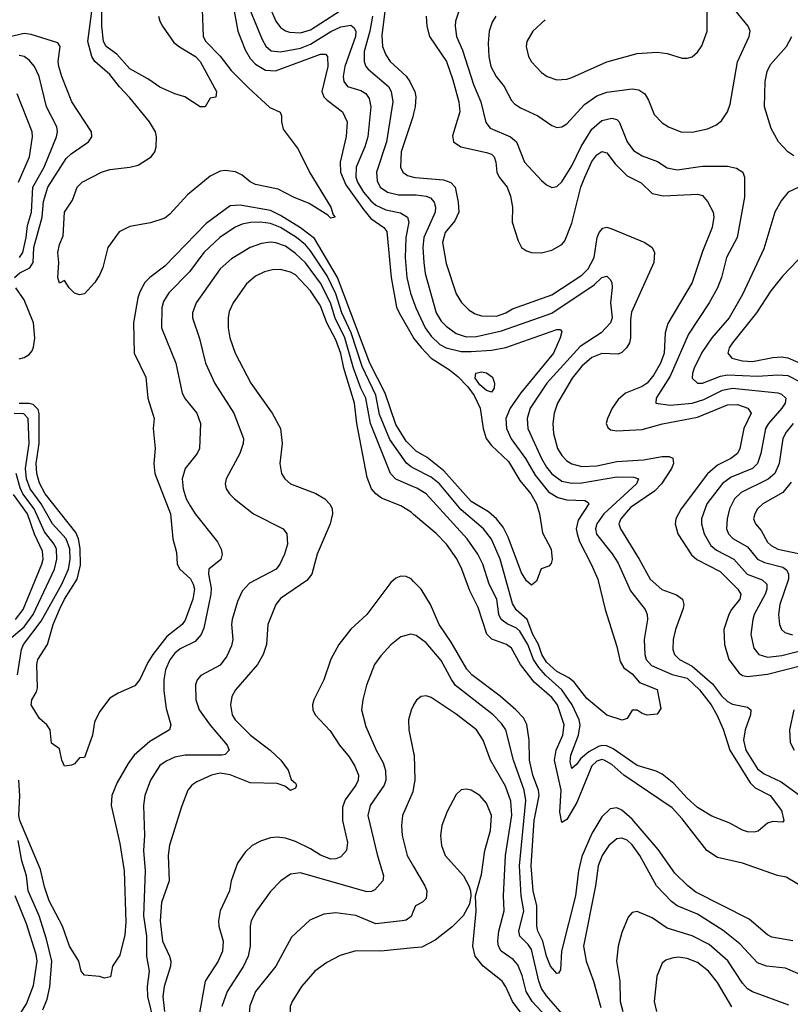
# Model space of a CAD drawing. Header units: inches. Extents: x 1308407 to 1441228, y 959628 to 1036311.
# Tile 296 of 656: x 1348432 to 1351500, y 1005939 to 1009856. Entities that reach past the tile are written whole.
import ezdxf

# ---------------------------------------------------------------- set-up
doc = ezdxf.new("R2010")
doc.units = ezdxf.units.IN
doc.header["$MEASUREMENT"] = 0
doc.layers.add('B3040', color=7, linetype='Continuous')
doc.layers.add('B3050', color=7, linetype='Continuous')

msp = doc.modelspace()

# ---------------------------------------------------------------- linework, layer by layer
at = {"layer": 'B3040', "color": 5}
for points, elevation in [([(1349155.8, 1009970), (1349162.7, 1009790), (1349173.4, 1009770), (1349230, 1009710.8), (1349274.2, 1009654.2), (1349343.5, 1009583.5), (1349427.3, 1009507.3), (1349468.2, 1009488.2), (1349474.2, 1009474.2), (1349474, 1009450), (1349480.6, 1009420.6), (1349540.9, 1009340.9), (1349587.5, 1009247.5), (1349670.1, 1009110), (1349679.5, 1009079.5), (1349687.3, 1009070), (1349670, 1009066.1), (1349658.5, 1009078.5), (1349584.5, 1009124.5), (1349521.8, 1009150), (1349461.3, 1009181.3), (1349370, 1009201), (1349350, 1009211.1), (1349317.6, 1009237.6), (1349290.4, 1009250.4), (1349250, 1009256.2), (1349230, 1009253), (1349190, 1009233.2), (1349100, 1009160), (1349030, 1009082.7), (1349010, 1009066.7), (1348952.6, 1009047.4), (1348870, 1009032.9), (1348828.3, 1009011.7), (1348782.7, 1008950), (1348762.7, 1008870), (1348750, 1008839.7), (1348730, 1008809.6), (1348690, 1008766), (1348670, 1008762), (1348650, 1008768), (1348628.9, 1008788.9), (1348610, 1008818), (1348590, 1008808), (1348583.6, 1008830), (1348587.2, 1008890), (1348583.9, 1008930), (1348590, 1008962), (1348604.4, 1008995.6), (1348610, 1009090.2), (1348641.3, 1009138.7), (1348660.2, 1009190), (1348680.8, 1009210), (1348757.8, 1009250), (1348790, 1009260.8), (1348870, 1009269), (1348903.1, 1009276.9), (1348955.4, 1009310), (1348969.2, 1009330), (1348975.7, 1009350), (1348976.6, 1009390), (1348972.1, 1009410), (1348948.8, 1009450), (1348870, 1009545.3), (1348828.6, 1009588.6), (1348790, 1009638.3), (1348730.8, 1009690), (1348718.6, 1009710), (1348703.1, 1009770), (1348722.2, 1009910)], 2680), ([(1348984.7, 1009870), (1348989.1, 1009850), (1349000.2, 1009830), (1349046, 1009766), (1349067.7, 1009747.7), (1349131.5, 1009710), (1349150.7, 1009690), (1349215.8, 1009570), (1349212.4, 1009547.6), (1349190, 1009544), (1349170, 1009509), (1349150.9, 1009509.1), (1349089.4, 1009549.4), (1349050, 1009561.2), (1348990, 1009587.3), (1348941.4, 1009621.4), (1348870, 1009660.6), (1348818.6, 1009718.6), (1348775.8, 1009750), (1348765.4, 1009770), (1348758.2, 1009830), (1348757.3, 1009977.3)], 2660), ([(1349305.1, 1010000), (1349397.1, 1009777.1), (1349411.5, 1009751.5), (1349433, 1009733), (1349470, 1009728.3), (1349550, 1009743.1), (1349590, 1009758.7), (1349670, 1009809.4), (1349710, 1009828.3), (1349750, 1009834.6), (1349763.4, 1009823.4), (1349769.6, 1009809.6), (1349769.1, 1009789.1), (1349726.5, 1009670), (1349719.2, 1009630), (1349722, 1009610), (1349736.9, 1009590), (1349790, 1009574), (1349810, 1009562.5), (1349823.3, 1009543.3), (1349829.6, 1009510), (1349817.3, 1009390), (1349805.7, 1009350), (1349772, 1009270), (1349769.7, 1009230), (1349776.7, 1009210), (1349800.9, 1009170), (1349830, 1009134.9), (1349850, 1009118.2), (1349890, 1009099.7), (1349947.8, 1009087.8), (1349975.6, 1009070), (1349981.8, 1009050), (1349969.7, 1008990), (1349966.3, 1008910), (1349973.6, 1008830), (1349987.9, 1008767.9), (1350000, 1008734.6)], 2740), ([(1349903.3, 1010000), (1349904.7, 1009990), (1349888.8, 1009911.2), (1349873.1, 1009793.1), (1349876.6, 1009750), (1349890, 1009716.5), (1349906.8, 1009690), (1349970, 1009631.9), (1349985.5, 1009610), (1350000, 1009579.4)], 2780), ([(1349409.6, 1009950), (1349451.2, 1009850), (1349470, 1009825.1), (1349490, 1009811.3), (1349506.3, 1009806.3), (1349550, 1009804.4), (1349590, 1009816.3), (1349750, 1009919.1)], 2760), ([(1349285.4, 1009890), (1349299.9, 1009810), (1349330, 1009736.3), (1349350, 1009702), (1349370, 1009679.5), (1349410, 1009655.9), (1349450, 1009652.5), (1349630, 1009719.1), (1349650, 1009718.5), (1349657.3, 1009710), (1349658.2, 1009670), (1349635.1, 1009570), (1349643.3, 1009550), (1349655.9, 1009535.9), (1349716.8, 1009490), (1349735.1, 1009450), (1349731.1, 1009391.1), (1349707.9, 1009290), (1349708.6, 1009250), (1349730, 1009199.2), (1349801.1, 1009101.1), (1349830, 1009065.8), (1349882.2, 1009030), (1349893.9, 1009013.9), (1349910.3, 1008830), (1349932.7, 1008712.7), (1349942.1, 1008690), (1349999.7, 1008590), (1350000, 1008589.6)], 2720), ([(1349836.9, 1009870), (1349825.8, 1009810), (1349803.7, 1009730), (1349803, 1009690), (1349810.1, 1009670.1), (1349819.6, 1009659.6), (1349900.6, 1009590), (1349911.4, 1009570), (1349917.6, 1009530), (1349891.9, 1009370), (1349852, 1009250), (1349854.6, 1009214.6), (1349867.3, 1009190), (1349896.9, 1009170), (1349940, 1009160), (1350000, 1009159.6)], 2760), ([(1348411.5, 1008830), (1348431.6, 1008848.4), (1348471.7, 1008868.3), (1348485, 1008890), (1348487.9, 1008950), (1348521.1, 1009070), (1348526.9, 1009133.1), (1348544.1, 1009190), (1348616.5, 1009303.5), (1348637.2, 1009322.8), (1348706, 1009370), (1348718.3, 1009390), (1348717.7, 1009410), (1348638.7, 1009530), (1348600.1, 1009630), (1348587.3, 1009670), (1348585.3, 1009690), (1348593, 1009750), (1348584, 1009764), (1348477.5, 1009797.5), (1348450, 1009801.7), (1348370, 1009783.1)], 2720), ([(1348431.5, 1008910), (1348443.7, 1008930), (1348457.1, 1008990), (1348462.2, 1009037.8), (1348479.2, 1009090), (1348483.5, 1009190), (1348528.8, 1009270), (1348578.2, 1009390), (1348582.2, 1009410), (1348579.6, 1009430), (1348538.7, 1009510), (1348508.8, 1009630), (1348490.3, 1009670.3), (1348470, 1009695.9), (1348450, 1009709.9), (1348430, 1009713.4)], 2740), ([(1348426.6, 1009210), (1348471, 1009310), (1348483, 1009390), (1348481.7, 1009410), (1348421.7, 1009561.7)], 2760), ([(1350000, 1009483), (1349997.1, 1009470), (1349951.1, 1009331.1), (1349948.5, 1009270), (1349957.6, 1009250), (1349976.1, 1009236.1), (1350000, 1009230.2)], 2780), ([(1350000, 1008149.6), (1349970, 1008179.7), (1349930, 1008245.5), (1349886.9, 1008370), (1349826, 1008490), (1349697.8, 1008830), (1349605.2, 1008985.2), (1349550, 1009028.7), (1349470, 1009077.8), (1349430, 1009096.5), (1349310, 1009118.8), (1349270, 1009115.4), (1349174.3, 1009045.7), (1349010, 1008875.8), (1348950, 1008830.9), (1348930.6, 1008810), (1348910, 1008773.6), (1348902.3, 1008750), (1348884.8, 1008650), (1348887.6, 1008530), (1348933.6, 1008433.6), (1348942.1, 1008350), (1348966.8, 1008270), (1348963.4, 1008230), (1348971.5, 1008150), (1348966, 1008090), (1348969.6, 1008050), (1349031.8, 1007890), (1349041.5, 1007790), (1349056.1, 1007736.1), (1349058.7, 1007690), (1349069.5, 1007669.5), (1349111.4, 1007631.4), (1349122.6, 1007610), (1349127.2, 1007590), (1349120.7, 1007550), (1349090, 1007466.8), (1349078, 1007450), (1349017.4, 1007402.6), (1348961.2, 1007330), (1348941.3, 1007298.7), (1348910, 1007231.5), (1348890, 1007205.1), (1348823.4, 1007176.6), (1348790, 1007156.2), (1348750, 1007102.9), (1348730, 1007061.2), (1348721.8, 1007010), (1348690, 1006921.2), (1348670, 1006919.3), (1348650, 1006896), (1348638, 1006890), (1348610, 1006886), (1348599.7, 1006910), (1348590, 1006955.3), (1348558, 1006978), (1348552.7, 1007030), (1348539.3, 1007050), (1348510, 1007075.1), (1348478, 1007130), (1348479.8, 1007150), (1348498.5, 1007181.5), (1348502.5, 1007197.5), (1348500.3, 1007290), (1348504, 1007310), (1348542.7, 1007370), (1348565.6, 1007450), (1348590.8, 1007510), (1348610.7, 1007550), (1348661.1, 1007630), (1348674, 1007686), (1348671.8, 1007751.8), (1348665.9, 1007790), (1348655.8, 1007815.8), (1348533.2, 1007970), (1348510, 1008011.8), (1348500.4, 1008050), (1348497.3, 1008090), (1348509.4, 1008170), (1348509.4, 1008289.4), (1348505.3, 1008305.3), (1348485.2, 1008325.2), (1348469.4, 1008329.4), (1348430, 1008329.1)], 2720), ([(1350000, 1008072.2), (1349990, 1008077.4), (1349971.6, 1008091.6), (1349905.3, 1008185.3), (1349865, 1008285), (1349850, 1008362.7), (1349796, 1008476), (1349752, 1008610), (1349714.6, 1008690), (1349690, 1008765.3), (1349656.6, 1008836.6), (1349590, 1008937), (1349570, 1008960.6), (1349534.1, 1008990), (1349470, 1009029.4), (1349430, 1009045.5), (1349390, 1009051.2), (1349350.4, 1009049.6), (1349317.4, 1009042.6), (1349290, 1009030.9), (1349228.8, 1008990), (1349164.3, 1008930), (1349107.6, 1008852.4), (1349025.5, 1008770), (1349004.6, 1008735.4), (1348997.6, 1008710), (1348996.2, 1008630), (1349053.4, 1008490), (1349078.2, 1008370), (1349090, 1008347.8), (1349137.5, 1008290), (1349152, 1008250), (1349147.3, 1008150), (1349138.8, 1008130), (1349090.1, 1008069.9), (1349078.7, 1008030), (1349082.1, 1007990), (1349095, 1007950), (1349110, 1007922), (1349130.2, 1007890), (1349219.1, 1007779.1), (1349233.6, 1007750), (1349237.6, 1007730), (1349232.1, 1007707.9), (1349184.8, 1007670), (1349183.1, 1007650), (1349194.3, 1007594.3), (1349192.7, 1007570), (1349164.3, 1007435.7), (1349154.3, 1007410), (1349130, 1007381.8), (1349070, 1007353), (1349050, 1007336.2), (1349030, 1007309.8), (1349011.8, 1007270), (1349005.6, 1007230), (1349005.5, 1007185.5), (1349015, 1007115), (1349033.2, 1007050), (1349028.8, 1007030), (1348950, 1006984), (1348887.2, 1006930), (1348863, 1006897), (1348819.5, 1006820.5), (1348798.5, 1006770), (1348795.8, 1006730), (1348830, 1006578), (1348847.2, 1006470), (1348854.4, 1006265.6), (1348850, 1006215.3), (1348830, 1006134), (1348800.7, 1006090), (1348792.8, 1006047.2), (1348770, 1006042.9), (1348750, 1006049.6), (1348690, 1006055.1), (1348677, 1006070), (1348667.8, 1006110), (1348630, 1006169.6), (1348602.3, 1006250), (1348549.2, 1006350), (1348530, 1006406.6), (1348514.3, 1006474.3), (1348431.6, 1006670), (1348427.8, 1006690), (1348431.8, 1006768.2), (1348428.1, 1006830)], 2740), ([(1350000, 1007997.9), (1349930, 1008028.6), (1349907.7, 1008050), (1349829, 1008249), (1349810.4, 1008350), (1349789.7, 1008390), (1349761.4, 1008470), (1349726.1, 1008590), (1349688.2, 1008668.2), (1349668.7, 1008730), (1349630, 1008807.4), (1349570, 1008888.4), (1349530, 1008926.4), (1349490, 1008954.5), (1349451.4, 1008968.6), (1349430, 1008970.8), (1349394.6, 1008965.4), (1349350, 1008949.3), (1349275.7, 1008904.3), (1349230, 1008864.6), (1349133.9, 1008730), (1349119.1, 1008690), (1349120.1, 1008670), (1349147.8, 1008587.8), (1349170.9, 1008490), (1349209.2, 1008409.2), (1349284.4, 1008290), (1349322.2, 1008190), (1349321.4, 1008170), (1349308.6, 1008130), (1349253.6, 1008030), (1349250.2, 1008010), (1349254, 1007990), (1349266.7, 1007970), (1349287.6, 1007950), (1349362.3, 1007890), (1349481.3, 1007830), (1349494.9, 1007810), (1349498.4, 1007770), (1349486.7, 1007730), (1349467.8, 1007690), (1349452.8, 1007670), (1349346.4, 1007613.6), (1349317.4, 1007582.6), (1349298.3, 1007541.7), (1349278.3, 1007470), (1349275.5, 1007450), (1349280.1, 1007390), (1349274.6, 1007365.4), (1349256.3, 1007323.7), (1349230, 1007287.3), (1349153.4, 1007246.6), (1349138, 1007230), (1349131.1, 1007210), (1349133.5, 1007150), (1349146.1, 1007110), (1349189.8, 1007049.8), (1349258.2, 1006970), (1349266, 1006950), (1349250, 1006932.8), (1349238, 1006930), (1349090, 1006929.5), (1349050, 1006921.4), (1349014.3, 1006905.7), (1348990, 1006888.9), (1348952.5, 1006830), (1348930.1, 1006770), (1348925, 1006730), (1348928.9, 1006610), (1348924.7, 1006550), (1348931, 1006470), (1348925, 1006290), (1348937.1, 1006210), (1348937.1, 1006130), (1348947.6, 1006070), (1348939.6, 1006010), (1348940.6, 1005970), (1348965.9, 1005865.9)], 2760), ([(1350000, 1007888.1), (1349990, 1007896.5), (1349950, 1007921.8), (1349872.9, 1007952.9), (1349849.5, 1007969.5), (1349832.9, 1007990), (1349815.3, 1008035.3), (1349773.9, 1008250), (1349764.8, 1008330), (1349722.2, 1008470), (1349710, 1008527.5), (1349690, 1008581.8), (1349654.4, 1008650), (1349630, 1008717.1), (1349590, 1008777.3), (1349530, 1008840.6), (1349510, 1008852.1), (1349470, 1008861.7), (1349438.7, 1008861.3), (1349406.5, 1008853.5), (1349370, 1008835.7), (1349334.5, 1008805.5), (1349281.5, 1008730), (1349265.2, 1008694.8), (1349261.3, 1008670), (1349261.4, 1008630), (1349268.3, 1008590), (1349290, 1008528.8), (1349351.7, 1008410), (1349437.1, 1008290), (1349470.2, 1008230), (1349476.8, 1008170), (1349467.2, 1008090), (1349474.6, 1008050), (1349487.2, 1008030), (1349509.5, 1008009.5), (1349611.4, 1007971.4), (1349647.2, 1007950), (1349667.8, 1007927.8), (1349675.8, 1007910), (1349677.8, 1007890), (1349668.6, 1007850), (1349615.8, 1007730), (1349595.5, 1007650), (1349575.5, 1007624.5), (1349470, 1007553.3), (1349451.1, 1007530), (1349420.2, 1007450), (1349414.2, 1007370), (1349401.5, 1007330), (1349378.3, 1007290), (1349290.6, 1007189.4), (1349277, 1007163), (1349270.8, 1007130), (1349278.1, 1007090), (1349290.1, 1007070), (1349350.8, 1007010), (1349428.8, 1006950), (1349470.9, 1006910), (1349501.2, 1006870), (1349512.4, 1006832.4), (1349530, 1006818.8), (1349534, 1006810), (1349530, 1006799), (1349510, 1006788.7), (1349487, 1006807), (1349456.8, 1006816.8), (1349350, 1006820.4), (1349270, 1006851.2), (1349230, 1006857.8), (1349195.6, 1006850), (1349136.5, 1006823.5), (1349116.5, 1006810), (1349101.8, 1006790), (1349075.4, 1006724.6), (1349027.8, 1006572.2), (1349022.5, 1006530), (1349026.4, 1006430), (1348996.9, 1006343.1), (1348991.4, 1006270), (1349000.1, 1006190), (1349028.5, 1006130), (1349033.4, 1006110), (1349031.7, 1006090), (1349007, 1006010), (1349001.9, 1005970), (1349008.1, 1005910)], 2780), ([(1348430, 1008507.4), (1348450, 1008512.4), (1348470, 1008524.6), (1348480.7, 1008539.3), (1348487, 1008553), (1348491.5, 1008588.5), (1348487.2, 1008650), (1348450, 1008742), (1348415.7, 1008790)], 2720), ([(1348423.5, 1007250), (1348438.7, 1007350), (1348446.4, 1007370), (1348517.1, 1007462.9), (1348600.1, 1007610), (1348625.4, 1007670), (1348632, 1007708), (1348630.9, 1007750.9), (1348617.1, 1007790), (1348561.7, 1007850), (1348517.7, 1007930), (1348473.5, 1007990), (1348458.1, 1008030), (1348454.2, 1008070), (1348469.7, 1008170), (1348465.3, 1008270), (1348448.4, 1008288.4), (1348410, 1008289)], 2740), ([(1348389.3, 1007390), (1348450, 1007440.9), (1348485.8, 1007490), (1348569.9, 1007670), (1348580.2, 1007710), (1348578.2, 1007750), (1348568.7, 1007770), (1348530, 1007818.1), (1348489.1, 1007910), (1348443.9, 1007970), (1348432.9, 1007992.9), (1348417.5, 1008050)], 2760), ([(1348415.6, 1007470), (1348445.9, 1007510), (1348519.5, 1007690), (1348524.9, 1007710), (1348522.1, 1007742.1), (1348490, 1007808.9), (1348463.2, 1007890), (1348407.1, 1007967.1)], 2780), ([(1350000, 1007621.5), (1349990, 1007631.7), (1349970, 1007640.3), (1349950, 1007642.2), (1349930, 1007634), (1349910, 1007616.3), (1349814, 1007490), (1349750, 1007430.8), (1349702.6, 1007370), (1349670, 1007311.8), (1349643.2, 1007230), (1349602.9, 1007150), (1349597.8, 1007130), (1349599.2, 1007110), (1349608.1, 1007090), (1349667.3, 1007027.3), (1349704.6, 1006970), (1349743.1, 1006923.1), (1349766.5, 1006886.5), (1349781.2, 1006850), (1349779.8, 1006830), (1349770.1, 1006810), (1349727.6, 1006752.4), (1349717.2, 1006722.8), (1349717.6, 1006670), (1349737.3, 1006582.7), (1349733.4, 1006550), (1349710, 1006525.6), (1349690, 1006517.7), (1349670, 1006516.5), (1349630, 1006531.7), (1349590, 1006557.3), (1349530, 1006586.4), (1349490, 1006600.2), (1349456.5, 1006603.5), (1349430, 1006600.6), (1349390, 1006587.9), (1349357.4, 1006570), (1349330, 1006544.4), (1349299.6, 1006500.4), (1349274, 1006430), (1349267.2, 1006390), (1349229.5, 1006310), (1349223.3, 1006270), (1349224.5, 1006250), (1349241.5, 1006190), (1349238.8, 1006150), (1349222.4, 1006110), (1349169.6, 1006030), (1349145.3, 1005890)], 2820), ([(1350000, 1007408.3), (1349989.2, 1007410.8), (1349950, 1007400.9), (1349910, 1007368.5), (1349870, 1007325.7), (1349844.5, 1007290), (1349812.2, 1007207.8), (1349797.5, 1007150), (1349792.9, 1007110), (1349810, 1007044.4), (1349850.8, 1006950), (1349878.7, 1006898.7), (1349888.6, 1006868.6), (1349889, 1006830), (1349882.5, 1006810), (1349826.8, 1006730), (1349817.5, 1006690), (1349854.6, 1006534.6), (1349879.8, 1006450), (1349877.6, 1006430), (1349846, 1006394), (1349833.1, 1006386.9), (1349814, 1006386), (1349550, 1006461.6), (1349510, 1006456.1), (1349471.8, 1006430), (1349430, 1006387.1), (1349375.2, 1006310), (1349354, 1006270), (1349348.8, 1006250), (1349349, 1006170), (1349341.5, 1006130), (1349322.5, 1006090), (1349257.7, 1005990), (1349237, 1005930)], 2840), ([(1350000, 1007129.3), (1349990, 1007109.2), (1349979.7, 1007070), (1349980.7, 1007030), (1350000, 1006939.4)], 2860), ([(1350000, 1006801.6), (1349996.5, 1006783.5), (1349956.1, 1006690), (1349951.5, 1006650), (1349955, 1006610), (1349974.1, 1006530), (1350000, 1006486.2)], 2860), ([(1348523.4, 1005916.6), (1348540.6, 1005959.4), (1348552.3, 1006007.7), (1348559.2, 1006110), (1348538.1, 1006198.1), (1348509.3, 1006290), (1348465.5, 1006390), (1348458.2, 1006450), (1348439.6, 1006510), (1348425.4, 1006590)], 2760), ([(1348420.3, 1005879.7), (1348459, 1005941), (1348486.5, 1006013.5), (1348501.2, 1006110), (1348497, 1006137), (1348459, 1006259), (1348413.1, 1006370)], 2780), ([(1350000, 1006311.7), (1349990, 1006288.5), (1349970, 1006273.5), (1349954.8, 1006270), (1349850, 1006259.3), (1349770, 1006292.5), (1349690, 1006302.1), (1349642.4, 1006297.6), (1349586.4, 1006273.6), (1349514.4, 1006205.6), (1349451.6, 1006090), (1349371, 1005989), (1349347.7, 1005932.3), (1349342.1, 1005870), (1349347.7, 1005847.7), (1349405, 1005730), (1349430, 1005704.8), (1349467.1, 1005687.1), (1349530, 1005677.6), (1349650, 1005687.7), (1349750, 1005713.6), (1349890, 1005737.4), (1349930, 1005725), (1350000, 1005680.7)], 2860), ([(1350000, 1006163.2), (1349870, 1006150.5), (1349770, 1006150.7), (1349707.5, 1006132.5), (1349654.7, 1006105.3), (1349606.7, 1006070), (1349554.4, 1006010), (1349516.1, 1005950), (1349509.2, 1005930), (1349507.3, 1005890), (1349511.3, 1005870), (1349530.3, 1005830), (1349549.5, 1005809.5), (1349576.5, 1005796.5), (1349630, 1005785.9), (1349684.7, 1005784.7), (1349810, 1005800.8), (1349870, 1005819.4), (1349910, 1005820.7), (1349950, 1005808.3), (1350000, 1005781.6)], 2880)]:
    msp.add_lwpolyline(points, dxfattribs=dict(at, elevation=elevation))
at = {"layer": 'B3050', "color": 5}
for points, elevation in [([(1350523.7, 1009856.3), (1350475.6, 1009810), (1350451.5, 1009770), (1350448.1, 1009750), (1350457.3, 1009710), (1350470, 1009688.8), (1350510, 1009646.3), (1350532.7, 1009630), (1350570, 1009616.9), (1350610, 1009619.7), (1350630, 1009626.2), (1350770, 1009688.2), (1350890, 1009721.9), (1350970, 1009727.7), (1351010, 1009721.6), (1351070, 1009703.6), (1351090, 1009702.6), (1351110, 1009708.7), (1351130, 1009726.7), (1351148.2, 1009751.8), (1351168.8, 1009810), (1351168.1, 1009990)], 2880), ([(1350180.9, 1009890), (1350167.5, 1009850), (1350165.1, 1009830), (1350171.3, 1009790), (1350195.2, 1009735.2), (1350238.9, 1009598.9), (1350267.4, 1009530), (1350287.2, 1009447.2), (1350305.3, 1009425.3), (1350386.3, 1009390), (1350410, 1009370.2), (1350441.8, 1009290), (1350510, 1009216.9), (1350530, 1009198.9), (1350550, 1009188.8), (1350570, 1009192.9), (1350590, 1009211.4), (1350630, 1009274.5), (1350667.9, 1009352.1), (1350710, 1009420.1), (1350750, 1009454.7), (1350790, 1009464.7), (1350810, 1009459), (1350818.3, 1009450), (1350850, 1009370.2), (1350875.5, 1009335.5), (1350910, 1009314.5), (1350971.4, 1009291.4), (1351010, 1009266.4), (1351050, 1009259.2), (1351150, 1009273.9), (1351250, 1009273.1), (1351286.1, 1009266.1), (1351311.5, 1009250), (1351317.8, 1009230), (1351318.4, 1009150), (1351288.1, 1008990), (1351246.4, 1008910), (1351226, 1008830), (1351210.1, 1008790), (1351177, 1008730), (1351094.7, 1008605.3), (1351021.8, 1008438.2), (1350966.7, 1008350), (1350964.9, 1008330), (1351022.3, 1008322.3), (1351110, 1008329.8), (1351155.3, 1008344.7), (1351230, 1008382.1), (1351270, 1008390.6), (1351450, 1008371.8), (1351465.8, 1008365.8), (1351482.5, 1008350), (1351480.1, 1008330), (1351466.6, 1008310), (1351412.8, 1008250), (1351400.9, 1008230), (1351383.3, 1008130), (1351369.1, 1008090), (1351349.4, 1008070), (1351264.2, 1008035.8), (1351229.6, 1008010.4), (1351168.3, 1007930), (1351147, 1007870), (1351146.6, 1007850), (1351156.8, 1007810), (1351184.2, 1007764.2), (1351205.9, 1007745.9), (1351274.7, 1007710), (1351328.3, 1007650), (1351387.5, 1007627.5), (1351406.5, 1007610), (1351407, 1007590), (1351400.3, 1007570), (1351356.9, 1007490), (1351350.6, 1007470), (1351342.9, 1007410), (1351355, 1007355), (1351374.9, 1007330), (1351410, 1007319.9), (1351466.5, 1007326.5), (1351570, 1007352.7)], 2840), ([(1350327.5, 1009870), (1350312.9, 1009847.1), (1350300.9, 1009810), (1350296.6, 1009763.4), (1350299.3, 1009710), (1350307.5, 1009670), (1350328.8, 1009630), (1350360.9, 1009590), (1350390, 1009534.6), (1350401.5, 1009521.5), (1350425.4, 1009505.4), (1350494.3, 1009474.3), (1350550, 1009434.9), (1350570, 1009427.9), (1350590, 1009430.2), (1350610, 1009441.8), (1350681.2, 1009518.8), (1350730, 1009553.4), (1350770, 1009568), (1350870, 1009581.5), (1350897.4, 1009577.4), (1350921.2, 1009561.2), (1350936.2, 1009536.2), (1350958.4, 1009478.4), (1350990, 1009445.5), (1351014.9, 1009430), (1351064, 1009410), (1351110, 1009408.3), (1351170, 1009422.2), (1351203.4, 1009436.6), (1351225.6, 1009454.4), (1351250.7, 1009489.3), (1351260.4, 1009519.6), (1351290, 1009688), (1351335.8, 1009790), (1351340.4, 1009810), (1351332.6, 1009830), (1351266.8, 1009910)], 2860), ([(1350050.7, 1009870.7), (1350052.7, 1009830), (1350063.4, 1009790), (1350130.9, 1009690), (1350157, 1009617), (1350180.5, 1009530), (1350183.7, 1009490), (1350154.7, 1009394.7), (1350159.3, 1009370), (1350188.9, 1009350), (1350290, 1009328.2), (1350310, 1009320.7), (1350321.1, 1009310), (1350328.1, 1009290), (1350331.3, 1009250), (1350341.1, 1009230), (1350372.1, 1009190), (1350386.5, 1009153.5), (1350393.7, 1009110), (1350393.2, 1009050), (1350416.1, 1008976.1), (1350430.3, 1008950), (1350450, 1008936.2), (1350469.5, 1008929.5), (1350510, 1008928.9), (1350550, 1008938.6), (1350590, 1008961.7), (1350603, 1008977), (1350630, 1009046.7), (1350666.2, 1009190), (1350681.4, 1009230), (1350710, 1009292.2), (1350730, 1009319.2), (1350750, 1009331.5), (1350770, 1009327), (1350803.3, 1009283.3), (1350850, 1009235.4), (1350906.9, 1009206.9), (1350950, 1009164.5), (1350995.7, 1009155.7), (1351130, 1009162.5), (1351150, 1009156.5), (1351170, 1009133.1), (1351193.3, 1009090), (1351195.8, 1009070), (1351189.6, 1009030), (1351150, 1008933.3), (1351109.4, 1008810.6), (1351012.6, 1008647.4), (1351002.5, 1008610), (1350997.6, 1008530), (1350983.3, 1008490), (1350957.3, 1008442.7), (1350930, 1008409.9), (1350910, 1008396.5), (1350844.1, 1008370), (1350814.8, 1008345.2), (1350790.7, 1008310), (1350771.9, 1008270), (1350767.6, 1008250), (1350773.3, 1008233.3), (1350784.8, 1008224.8), (1350810, 1008220.3), (1350910, 1008225.8), (1350991.7, 1008248.3), (1351130, 1008274.8), (1351250, 1008324.4), (1351290, 1008324.9), (1351331.1, 1008310), (1351344, 1008290), (1351314.6, 1008230), (1351298.6, 1008150), (1351289.3, 1008130.7), (1351263.5, 1008110), (1351210, 1008083.9), (1351170, 1008049.9), (1351065.4, 1007910), (1351044.2, 1007870), (1351041.5, 1007850), (1351052.5, 1007810), (1351106.7, 1007726.7), (1351128.1, 1007708.1), (1351220.6, 1007660.6), (1351290.7, 1007590), (1351303.6, 1007570), (1351299.5, 1007550), (1351265.4, 1007510), (1351255, 1007490), (1351235.7, 1007430), (1351238.3, 1007370), (1351255.5, 1007310), (1351296.7, 1007256.7), (1351310, 1007246.5), (1351330, 1007242.9), (1351410, 1007252.1), (1351550, 1007288.4)], 2820), ([(1351514.5, 1009314.5), (1351490.9, 1009330.9), (1351453.5, 1009370), (1351423.6, 1009423.6), (1351397.8, 1009510), (1351399.6, 1009610), (1351408.7, 1009650), (1351421.4, 1009678.6), (1351484.8, 1009750), (1351506.3, 1009790)], 2840), ([(1350000, 1009579.4), (1350004.5, 1009570), (1350008.6, 1009550), (1350006.1, 1009510), (1350000, 1009483)], 2780), ([(1350000, 1009230.2), (1350008.2, 1009228.2), (1350119.3, 1009219.3), (1350148.3, 1009208.3), (1350165.2, 1009190), (1350178, 1009130), (1350179.9, 1009090), (1350164, 1009056), (1350126.1, 1009010), (1350114.8, 1008970), (1350130, 1008886.4), (1350170, 1008765.7), (1350190.6, 1008730.6), (1350221.1, 1008701.1), (1350245.8, 1008685.8), (1350270, 1008677.8), (1350330, 1008676.7), (1350368, 1008690), (1350394, 1008706), (1350550, 1008761.9), (1350670, 1008840.3), (1350695.1, 1008864.9), (1350718.6, 1008910), (1350731, 1008990), (1350739.2, 1009010), (1350753.3, 1009026.7), (1350770, 1009030.9), (1350790, 1009024.7), (1350921.5, 1008970), (1350949.6, 1008949.6), (1350960.1, 1008930), (1350956.6, 1008890), (1350867.9, 1008692.1), (1350863.6, 1008663.6), (1350863.9, 1008590), (1350859.4, 1008570), (1350848.6, 1008550), (1350830, 1008532.1), (1350815.1, 1008524.9), (1350750, 1008528.6), (1350710, 1008512.5), (1350670, 1008477.1), (1350632.2, 1008430), (1350573, 1008330), (1350559.8, 1008290), (1350555, 1008250), (1350557.1, 1008210), (1350573.4, 1008150), (1350590, 1008122.1), (1350610, 1008101.2), (1350630, 1008088.8), (1350670, 1008078.8), (1350730, 1008080.9), (1350810, 1008097.8), (1350915.2, 1008104.8), (1350990, 1008118.2), (1351018.2, 1008118.2), (1351032.2, 1008112.2), (1351034.6, 1008090), (1351027.3, 1008070), (1350987.5, 1008010), (1350959.2, 1007980.8), (1350864.3, 1007915.7), (1350825, 1007870), (1350817.9, 1007850), (1350823.4, 1007830), (1350898.1, 1007710), (1350941.9, 1007630), (1350989.1, 1007589.1), (1351047.2, 1007567.2), (1351071, 1007550), (1351076.3, 1007530), (1351073.1, 1007513.1), (1351043.1, 1007430), (1351034.4, 1007390), (1351033.1, 1007350), (1351039.1, 1007330), (1351059.3, 1007310), (1351110, 1007283.5), (1351190, 1007214.3), (1351226.3, 1007166.3), (1351250, 1007143.3), (1351270, 1007133.2), (1351330, 1007120.4), (1351343.5, 1007110), (1351341.6, 1007090), (1351320.4, 1007030), (1351314.1, 1006990), (1351323.7, 1006950), (1351370, 1006874.9), (1351395.8, 1006855.8), (1351463.4, 1006823.4), (1351556.3, 1006756.3)], 2780), ([(1351531.3, 1009188.7), (1351491.8, 1009170), (1351464.3, 1009135.7), (1351439, 1009090), (1351394.9, 1008945.1), (1351310, 1008762.5), (1351256.1, 1008670), (1351187.9, 1008590), (1351148.1, 1008531.9), (1351116.9, 1008470), (1351110.1, 1008450), (1351109.5, 1008430), (1351130, 1008410.2), (1351150, 1008410.1), (1351221.9, 1008438.1), (1351250, 1008442.9), (1351370, 1008437.4), (1351450, 1008443.7), (1351490, 1008440.4), (1351536.8, 1008416.8)], 2860), ([(1350000, 1009159.6), (1350010, 1009159.5), (1350050, 1009154.5), (1350067.1, 1009147.1), (1350081.6, 1009130), (1350087.5, 1009110), (1350085.8, 1009090), (1350041.1, 1008990), (1350037.3, 1008950), (1350040.3, 1008890), (1350046.5, 1008846.5), (1350089.7, 1008690), (1350110, 1008656.6), (1350130, 1008637.4), (1350170, 1008607.1), (1350210, 1008593.9), (1350250, 1008595.6), (1350350, 1008617.8), (1350550, 1008687.9), (1350718.6, 1008801.4), (1350750, 1008830.9), (1350770, 1008836.2), (1350782.5, 1008822.5), (1350790.1, 1008810), (1350791.1, 1008791.1), (1350784.7, 1008730), (1350790.5, 1008670), (1350784.8, 1008650), (1350747.4, 1008610), (1350663.8, 1008556.2), (1350531.3, 1008410), (1350464.2, 1008310), (1350452.2, 1008270), (1350454.4, 1008230), (1350509.4, 1008110), (1350530, 1008075.7), (1350550, 1008049.6), (1350590, 1008020.7), (1350630, 1008011.9), (1350670, 1008013.6), (1350810, 1008037.9), (1350876.5, 1008036.5), (1350896.2, 1008030), (1350887.6, 1008010), (1350757.2, 1007890), (1350729.3, 1007850), (1350724, 1007830), (1350729, 1007809), (1350790.8, 1007730.8), (1350814.3, 1007694.3), (1350863.3, 1007583.3), (1350922.2, 1007510), (1350930.1, 1007490.1), (1350931.7, 1007470), (1350918.7, 1007390), (1350920.6, 1007330), (1350926.4, 1007310), (1350947.2, 1007287.2), (1351030, 1007250.9), (1351090, 1007236.5), (1351138.8, 1007190), (1351184.5, 1007130), (1351208.1, 1007090), (1351232.7, 1007032.7), (1351259.5, 1006950), (1351339.8, 1006819.8), (1351360.3, 1006800.3), (1351420.3, 1006770), (1351464.6, 1006710), (1351474.9, 1006670), (1351470, 1006663.7), (1351430, 1006666), (1351410, 1006659.6), (1351372.7, 1006627.3), (1351356.9, 1006623.1), (1351330, 1006624.5), (1351310, 1006631), (1351259.6, 1006659.6), (1351187.3, 1006687.3), (1351130, 1006721.6), (1351090, 1006758.2), (1351037, 1006817), (1350990, 1006854.5), (1350965.9, 1006865.9), (1350890, 1006888.7), (1350794.8, 1006954.8), (1350770, 1006967.1), (1350750, 1006968.3), (1350736.2, 1006963.8), (1350697.5, 1006942.5), (1350664.4, 1006915.6), (1350650, 1006894.2), (1350630, 1006876.9), (1350623.2, 1006903.2), (1350625.9, 1006930), (1350656.8, 1007010), (1350663.4, 1007050), (1350660.1, 1007070), (1350631.9, 1007130), (1350590.1, 1007190.1), (1350526.3, 1007246.3), (1350498.7, 1007278.7), (1350478.2, 1007310), (1350455.5, 1007370), (1350422.6, 1007422.6), (1350410, 1007435.1), (1350372.1, 1007452.1), (1350349, 1007470), (1350339.1, 1007490), (1350332.2, 1007550), (1350300.6, 1007610), (1350275.7, 1007690), (1350255.6, 1007730), (1350213.7, 1007790), (1350050, 1007969.4), (1350012.4, 1007992.4), (1350000, 1007997.9)], 2760), ([(1351559, 1008930), (1351470, 1008837.1), (1351422.3, 1008777.7), (1351365.5, 1008690), (1351269.6, 1008570), (1351257.2, 1008550), (1351251.7, 1008530), (1351267.9, 1008510), (1351310, 1008499.1), (1351350, 1008496.7), (1351430, 1008512.8), (1351465.4, 1008514.6), (1351490, 1008510.4), (1351530, 1008493.7)], 2880), ([(1350000, 1008734.6), (1350009, 1008710), (1350046.1, 1008630), (1350070, 1008597.4), (1350104.4, 1008564.5), (1350130, 1008550.6), (1350190, 1008536.5), (1350230, 1008536.1), (1350310, 1008541.9), (1350367.9, 1008552.1), (1350570, 1008623.9), (1350583.4, 1008623.4), (1350590, 1008616), (1350584.2, 1008590), (1350557.7, 1008530), (1350427.8, 1008372.2), (1350384.4, 1008310), (1350367.7, 1008270), (1350369.7, 1008230), (1350388.7, 1008188.7), (1350446.2, 1008110), (1350484.2, 1008044.2), (1350537.7, 1007977.7), (1350574.5, 1007954.5), (1350610, 1007946.2), (1350682.5, 1007942.5), (1350695.5, 1007935.5), (1350697.5, 1007930), (1350655.4, 1007864.6), (1350647.7, 1007830), (1350650.9, 1007810), (1350660.2, 1007780.2), (1350707.6, 1007690), (1350733.2, 1007630), (1350763, 1007510), (1350810, 1007362), (1350822.4, 1007302.4), (1350837.2, 1007277.2), (1350870, 1007253.9), (1350899.3, 1007219.3), (1350970, 1007190.6), (1350984.9, 1007115.1), (1350970, 1007093.2), (1350930.5, 1007089.5), (1350910, 1007095.1), (1350890, 1007109.3), (1350870, 1007109), (1350850, 1007076), (1350831.3, 1007068.7), (1350770, 1007088.9), (1350690, 1007155), (1350640.1, 1007220.1), (1350618, 1007238), (1350570, 1007262.5), (1350530, 1007299.9), (1350510.7, 1007330), (1350497.6, 1007370), (1350475.5, 1007410), (1350452.6, 1007470), (1350408, 1007508), (1350393.4, 1007533.4), (1350344.9, 1007710), (1350309.9, 1007789.9), (1350278.4, 1007830), (1350190, 1007905.7), (1350103, 1008010), (1350070, 1008036), (1350000, 1008072.2)], 2740), ([(1350000, 1008589.6), (1350030, 1008551.5), (1350070.6, 1008510), (1350143.6, 1008463.6), (1350176.6, 1008436.6), (1350215.6, 1008395.6), (1350240.9, 1008360.9), (1350265.2, 1008310), (1350277, 1008230), (1350289.4, 1008190), (1350310, 1008161.9), (1350377.8, 1008097.8), (1350423, 1008023), (1350467, 1007970), (1350489.6, 1007930), (1350501.7, 1007890), (1350514, 1007814), (1350548.4, 1007750), (1350551.7, 1007708.3), (1350547.7, 1007692.3), (1350538.5, 1007681.5), (1350508.5, 1007671.5), (1350490, 1007622), (1350470, 1007606), (1350450, 1007623.7), (1350430, 1007655.6), (1350377.2, 1007797.2), (1350356.9, 1007836.9), (1350330.7, 1007870.7), (1350298.6, 1007898.6), (1350230, 1007939.4), (1350121, 1008061), (1350054.7, 1008114.7), (1350010, 1008139.6), (1350000, 1008149.6)], 2720), ([(1351511.3, 1008250), (1351484.3, 1008215.7), (1351470.6, 1008190), (1351455.3, 1008090), (1351439.1, 1008050), (1351412.5, 1008027.5), (1351304.8, 1007975.2), (1351278.4, 1007950), (1351258.5, 1007910), (1351248.6, 1007870), (1351246.8, 1007830), (1351253.5, 1007810), (1351271.7, 1007791.7), (1351330, 1007759.1), (1351370.1, 1007710), (1351396.9, 1007696.9), (1351470, 1007677.3), (1351486.1, 1007666.1), (1351493.6, 1007650), (1351492.4, 1007630), (1351458.6, 1007530), (1351453.1, 1007490), (1351457, 1007450), (1351465.5, 1007430), (1351477.9, 1007417.9), (1351508.9, 1007408.9)], 2860), ([(1351503.5, 1008016.5), (1351470, 1007975.2), (1351391, 1007930), (1351370.1, 1007910), (1351358.3, 1007890), (1351354.3, 1007870), (1351361.4, 1007850), (1351384.2, 1007824.2), (1351410, 1007777.8), (1351423.6, 1007763.6), (1351450.1, 1007750.1), (1351532.7, 1007732.7)], 2880), ([(1351597.3, 1006377.3), (1351484.1, 1006444.1), (1351448.9, 1006451.1), (1351310, 1006499.9), (1351210, 1006522.7), (1351167.5, 1006550), (1351070, 1006676.1), (1351030, 1006720.2), (1350837.2, 1006850), (1350790, 1006892.4), (1350758.5, 1006910), (1350750, 1006912.1), (1350730, 1006905.6), (1350710, 1006886.8), (1350650, 1006741), (1350610, 1006674.3), (1350590, 1006661.3), (1350582.8, 1006702.8), (1350587.2, 1006790), (1350561.1, 1006910), (1350567.7, 1006950), (1350594.8, 1007010), (1350599.9, 1007050), (1350573.1, 1007130), (1350550, 1007159), (1350480.8, 1007220.8), (1350425.4, 1007290), (1350390, 1007355.2), (1350369.9, 1007369.9), (1350311.9, 1007391.9), (1350291.5, 1007411.5), (1350257.5, 1007517.5), (1350224, 1007584), (1350192.8, 1007670), (1350171.7, 1007711.7), (1350130.9, 1007770), (1350090, 1007812.1), (1350000, 1007888.1)], 2780), ([(1351510, 1006191.4), (1351426.3, 1006206.3), (1351410, 1006214.5), (1351336.7, 1006276.7), (1351124.6, 1006384.6), (1351091.6, 1006410), (1351040.7, 1006460.7), (1350974.5, 1006554.5), (1350870, 1006675.4), (1350830, 1006710.4), (1350810, 1006720.5), (1350783.4, 1006716.6), (1350750, 1006684.1), (1350710, 1006618), (1350670, 1006526.3), (1350656.2, 1006470), (1350645.4, 1006370), (1350589.5, 1006149.5), (1350584.8, 1006075.2), (1350577.5, 1006062.5), (1350570, 1006060.5), (1350545.6, 1006090), (1350530, 1006129.7), (1350515.2, 1006190), (1350495.4, 1006230), (1350490.6, 1006250), (1350490.9, 1006330), (1350476.9, 1006390), (1350468.8, 1006490), (1350480.8, 1006670), (1350500.5, 1006770), (1350498.1, 1006790), (1350474.6, 1006850), (1350461.8, 1006910), (1350460.5, 1006990), (1350451.4, 1007051.4), (1350437.8, 1007077.8), (1350407.2, 1007110), (1350345.1, 1007165.1), (1350232.5, 1007250), (1350211.9, 1007271.9), (1350150, 1007379.2), (1350102.4, 1007450), (1350067, 1007530), (1350030, 1007590.8), (1350000, 1007621.5)], 2820), ([(1350610, 1005878.8), (1350530, 1005971.9), (1350510, 1006001.8), (1350498.3, 1006030), (1350470, 1006156.8), (1350456.6, 1006176.6), (1350422.7, 1006210), (1350419.1, 1006230), (1350439.3, 1006310), (1350429, 1006370), (1350421.5, 1006490), (1350447.7, 1006750), (1350441.1, 1006790), (1350398.1, 1006910), (1350367.4, 1007030), (1350350, 1007056.3), (1350316.5, 1007090), (1350167.6, 1007207.6), (1350150.5, 1007230.5), (1350110, 1007306.9), (1350050, 1007376.3), (1350010, 1007406), (1350000, 1007408.3)], 2840), ([(1350527.8, 1005890), (1350471.9, 1005950), (1350448.2, 1005990), (1350432.8, 1006052.8), (1350415.4, 1006095.4), (1350397.1, 1006117.1), (1350349.3, 1006149.3), (1350338.4, 1006170), (1350335.8, 1006190), (1350339.7, 1006230), (1350360.8, 1006310), (1350358.2, 1006370), (1350365.5, 1006530), (1350391.6, 1006691.6), (1350387.3, 1006747.3), (1350366.6, 1006806.6), (1350306, 1006910), (1350276.9, 1006990), (1350250.6, 1007030), (1350170, 1007093.4), (1350070, 1007159.1), (1350050, 1007166.3), (1350030, 1007162.9), (1350011.6, 1007148.4), (1350000.3, 1007130), (1350000, 1007129.3)], 2860), ([(1351514.3, 1007110), (1351497.3, 1007030), (1351499.7, 1006979.7), (1351515.3, 1006950)], 2820), ([(1350000, 1006939.4), (1350002, 1006930), (1350005.5, 1006830), (1350000, 1006801.6)], 2860), ([(1350511.6, 1005791.6), (1350393.4, 1005950), (1350367.6, 1006007.6), (1350352.9, 1006030), (1350277.6, 1006090), (1350245.4, 1006130), (1350235.5, 1006170), (1350249.3, 1006309.3), (1350246, 1006370), (1350270, 1006454.8), (1350284.4, 1006550), (1350306, 1006630), (1350309.9, 1006689.9), (1350290, 1006739.1), (1350263.5, 1006770), (1350230, 1006791.1), (1350210, 1006794.3), (1350190, 1006791.3), (1350170, 1006773.6), (1350133.9, 1006706.1), (1350112.2, 1006650), (1350107.6, 1006610), (1350111.1, 1006570), (1350126.5, 1006530), (1350198.3, 1006450), (1350220.4, 1006410), (1350226.4, 1006390), (1350228.2, 1006370), (1350222.8, 1006337.2), (1350197.6, 1006290), (1350153.5, 1006246.5), (1350086.1, 1006193.9), (1350033.5, 1006166.5), (1350000, 1006163.2)], 2880), ([(1351551.7, 1006051.7), (1351481.7, 1006081.7), (1351406, 1006090), (1351370, 1006103.2), (1351298.6, 1006178.6), (1351232.5, 1006232.5), (1351130, 1006297), (1351050.3, 1006330.3), (1351027.5, 1006347.5), (1350967.6, 1006410), (1350900.4, 1006530), (1350870, 1006573.3), (1350850, 1006591.8), (1350830, 1006599.9), (1350810, 1006597.3), (1350777.1, 1006570), (1350751.3, 1006530), (1350735, 1006490), (1350724.6, 1006410), (1350676.2, 1006170), (1350687.2, 1006110), (1350716.6, 1006030), (1350745.5, 1005925.5)], 2840), ([(1350000, 1006486.2), (1350045, 1006410), (1350052.5, 1006390), (1350050, 1006359.5), (1350035.5, 1006344.5), (1350007.9, 1006330), (1350000, 1006311.7)], 2860), ([(1351494.9, 1005934.9), (1351350, 1005987.6), (1351330, 1006000.5), (1351310, 1006022), (1351251.3, 1006111.3), (1351176.8, 1006176.8), (1351110, 1006210.4), (1351010, 1006241.6), (1350950, 1006283.2), (1350890, 1006308.3), (1350870, 1006303.6), (1350855.1, 1006284.9), (1350830, 1006224.5), (1350814.3, 1006170), (1350807.8, 1006110), (1350821, 1006030), (1350822.4, 1005950), (1350832.7, 1005910)], 2860), ([(1351268, 1005928), (1351210, 1006024.8), (1351174.5, 1006070), (1351130, 1006104.3), (1351090, 1006120.8), (1351054.5, 1006125.5), (1351030, 1006122.6), (1351005.2, 1006114.8), (1350990, 1006102), (1350968.4, 1006050), (1350958.5, 1005950), (1350967.6, 1005910)], 2880)]:
    msp.add_lwpolyline(points, dxfattribs=dict(at, elevation=elevation))
at = {"layer": 'B3050', "color": 5, "elevation": 2720}
msp.add_lwpolyline([(1350310, 1008374.7), (1350290, 1008380.7), (1350263.8, 1008403.8), (1350245, 1008430), (1350247.6, 1008450), (1350270, 1008454.5), (1350290.7, 1008450.7), (1350313.9, 1008433.9), (1350322, 1008410), (1350320.8, 1008390)], close=True, dxfattribs=at)

doc.saveas('drawing.dxf')
